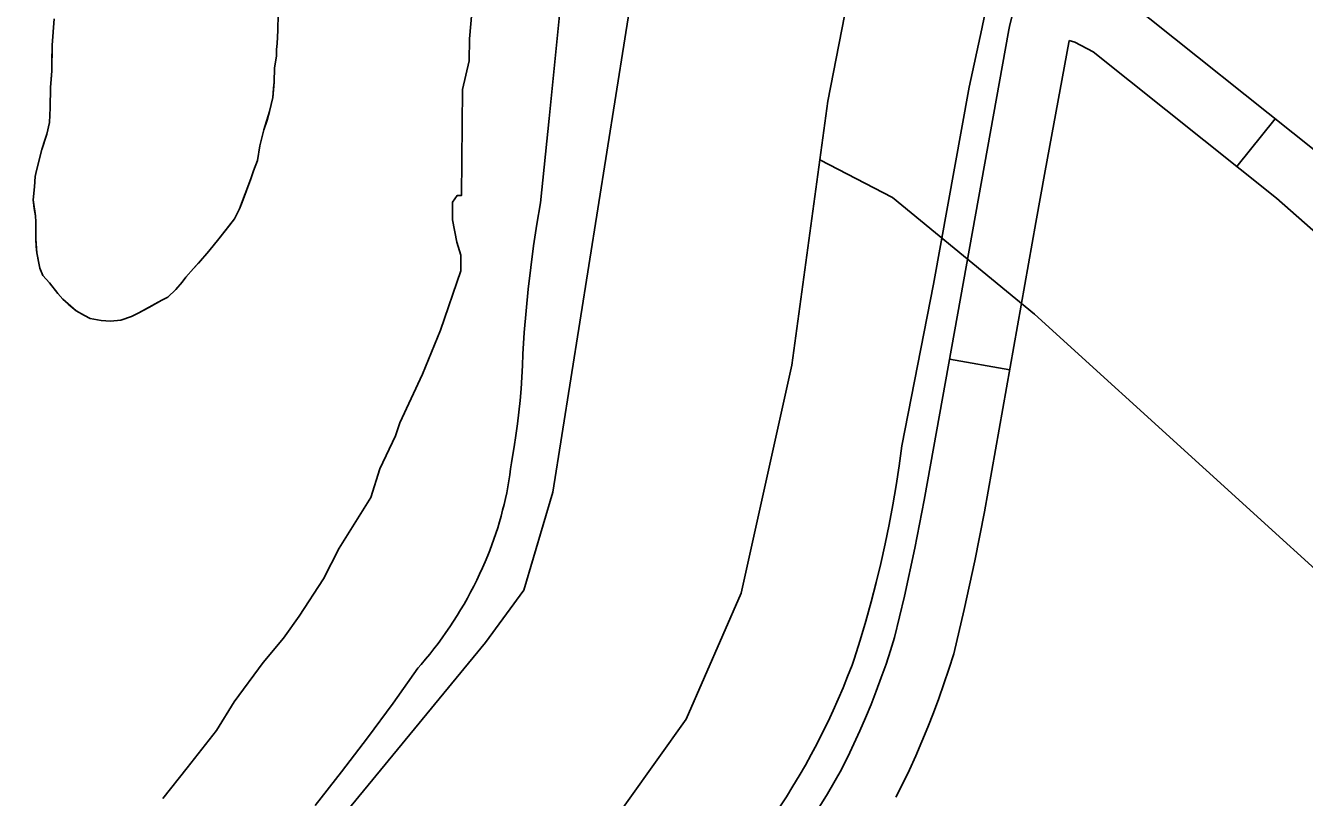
# Model space of a CAD drawing. Extents: x 3161665 to 3199565, y 885729 to 911164.
# Drawn here: x 3192242 to 3192869, y 905376 to 905754 of the extents above; entities that cross this region are included whole.
import ezdxf

# ---------------------------------------------------------------- set-up
doc = ezdxf.new("R2010")
doc.units = 0
for name, color, linetype in [('V-LEVE-TOET', 7, 'Continuous'), ('V-ROAD-CNTR', 7, 'Continuous'), ('V-SITE-VEGE', 7, 'Continuous'), ('V-TOPO-SHOR', 7, 'Continuous')]:
    doc.layers.add(name, color=color, linetype=linetype)

msp = doc.modelspace()

# ---------------------------------------------------------------- linework, layer by layer
at = {"layer": 'V-LEVE-TOET'}
for points in [[(3192724.291000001, 905820.2559999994), (3192718.075000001, 905786.5129999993), (3192711.312000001, 905752.8719999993), (3192705.109000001, 905724.2329999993)], [(3192505.187000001, 905769.4629999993), (3192499.1780000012, 905708.8359999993), (3192494.880000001, 905667.5079999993), (3192494.880000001, 905667.5079999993), (3192493.098000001, 905656.9709999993)], [(3192705.109000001, 905724.2329999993), (3192687.621000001, 905627.5329999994), (3192671.980000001, 905548.2689999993)], [(3192493.098000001, 905656.9709999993), (3192491.503000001, 905646.4069999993), (3192490.087000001, 905635.8149999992), (3192488.8570000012, 905625.2019999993), (3192487.810000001, 905614.5689999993), (3192486.950000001, 905603.9189999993), (3192486.272000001, 905593.2569999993), (3192485.991000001, 905587.7009999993), (3192485.711000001, 905581.9729999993), (3192485.332000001, 905576.2509999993), (3192484.853000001, 905570.5369999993), (3192484.275000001, 905564.8309999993), (3192483.601000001, 905559.1359999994), (3192482.827000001, 905553.4539999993), (3192481.957000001, 905547.7879999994), (3192480.988000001, 905542.1369999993), (3192480.583000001, 905539.9339999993), (3192480.583000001, 905539.9339999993), (3192480.228000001, 905537.0049999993), (3192479.823000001, 905534.0819999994), (3192479.368000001, 905531.1659999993), (3192478.860000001, 905528.2599999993), (3192478.3030000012, 905525.3619999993), (3192477.695000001, 905522.4739999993), (3192477.038000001, 905519.5969999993), (3192476.329000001, 905516.7339999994), (3192475.571000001, 905513.8809999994), (3192474.762000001, 905511.0439999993), (3192473.906000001, 905508.2199999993), (3192472.9990000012, 905505.4119999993), (3192472.044000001, 905502.6209999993), (3192471.041000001, 905499.8479999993), (3192469.990000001, 905497.0909999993), (3192468.981000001, 905494.5699999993), (3192467.7150000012, 905491.5129999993), (3192466.398000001, 905488.4779999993), (3192465.028000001, 905485.4669999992), (3192463.6070000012, 905482.4789999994), (3192462.132000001, 905479.5179999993), (3192460.606000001, 905476.5809999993), (3192459.029000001, 905473.6729999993), (3192457.401000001, 905470.7909999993), (3192455.724000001, 905467.9399999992), (3192453.998000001, 905465.1159999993), (3192452.222000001, 905462.3249999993), (3192450.397000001, 905459.5639999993), (3192448.525000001, 905456.8359999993), (3192446.606000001, 905454.1409999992), (3192444.640000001, 905451.4799999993), (3192442.629000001, 905448.8549999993), (3192440.571000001, 905446.2619999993), (3192438.470000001, 905443.7079999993), (3192436.323000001, 905441.1909999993), (3192434.712000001, 905439.3579999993), (3192434.712000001, 905439.3579999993), (3192422.569000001, 905422.1799999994), (3192410.131000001, 905405.2159999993), (3192397.399000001, 905388.4719999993), (3192384.376000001, 905371.9499999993)], [(3192671.980000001, 905548.2689999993), (3192670.686000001, 905538.6079999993), (3192669.226000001, 905528.9729999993), (3192667.596000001, 905519.3629999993), (3192665.800000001, 905509.7849999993), (3192663.836000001, 905500.2389999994), (3192661.706000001, 905490.7279999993), (3192659.412000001, 905481.2559999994), (3192656.952000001, 905471.8249999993), (3192654.329000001, 905462.4389999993), (3192651.541000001, 905453.0979999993), (3192648.592000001, 905443.8109999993), (3192647.611000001, 905440.8369999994)], [(3192647.611000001, 905440.8369999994), (3192645.453000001, 905435.2169999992), (3192643.196000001, 905429.6379999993), (3192640.843000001, 905424.0989999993), (3192638.393000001, 905418.5999999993), (3192635.850000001, 905413.1459999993), (3192633.210000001, 905407.7369999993), (3192630.476000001, 905402.3749999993), (3192627.649000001, 905397.0609999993), (3192624.731000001, 905391.7979999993), (3192621.721000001, 905386.5849999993), (3192618.620000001, 905381.4269999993), (3192615.429000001, 905376.3229999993), (3192612.152000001, 905371.2749999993), (3192608.785000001, 905366.2859999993), (3192605.332000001, 905361.3559999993), (3192601.796000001, 905356.4859999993), (3192601.730000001, 905356.3979999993)]]:
    msp.add_lwpolyline(points, dxfattribs=at)
at = {"layer": 'V-ROAD-CNTR'}
for p, q in [((3192855.0428669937, 905708.6600796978), (3192836.314676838, 905685.2238920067)), ((3192695.4215777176, 905590.8756077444), (3192724.960178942, 905585.6343256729))]:
    msp.add_line(p, q, dxfattribs=at)
for points in [[(3192976.717009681, 906313.4233454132), (3192858.089246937, 906215.865540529), (3192795.950371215, 906159.4846532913), (3192746.758469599, 906095.865780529), (3192713.023537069, 906040.094892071), (3192687.9315872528, 905974.9430223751), (3192667.269628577, 905879.0032142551), (3192635.819691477, 905717.3895374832), (3192618.1547268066, 905587.8317965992), (3192593.225776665, 905476.0860200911), (3192566.238830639, 905414.3281436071), (3192509.472944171, 905334.496303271)], [(3192761.3249677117, 905776.1787574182), (3192767.8392103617, 905774.4105842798), (3192782.3594101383, 905766.7424614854), (3192874.963580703, 905692.7411546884), (3193009.755625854, 905573.9855072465), (3193240.2761547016, 905378.5702145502)], [(3192642.2942873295, 905389.4285376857), (3192645.4891109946, 905395.8476484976), (3192648.5130686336, 905402.198248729), (3192651.425427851, 905408.6033181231), (3192654.2273196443, 905415.0603963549), (3192656.91470047, 905421.5633372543), (3192659.4898086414, 905428.1124611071), (3192661.947899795, 905434.7040012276), (3192664.2916365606, 905441.3389647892), (3192666.518641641, 905448.0141956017), (3192668.5014273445, 905454.3212476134), (3192673.2839563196, 905474.7133390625), (3192678.37006246, 905498.1341651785), (3192683.0483025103, 905521.6341847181), (3192724.4402055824, 905752.3232762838), (3192724.8060270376, 905753.8697033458), (3192728.9108550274, 905770.6500787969)], [(3192669.1517126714, 905376.0614623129), (3192672.4628890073, 905382.714351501), (3192675.712931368, 905389.5397512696), (3192678.8425721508, 905396.4226818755), (3192681.852680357, 905403.3596036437), (3192684.739299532, 905410.3446627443), (3192687.50619136, 905417.3815388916), (3192690.1481002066, 905424.465998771), (3192692.6663634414, 905431.5950352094), (3192695.0593583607, 905438.7678043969), (3192697.4545726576, 905446.3867523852), (3192702.5480436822, 905468.1046609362), (3192707.7419375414, 905492.02183482), (3192712.521697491, 905516.0318152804), (3192737.760288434, 905657.7726545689), (3192742.298266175, 905683.2332557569), (3192753.8117944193, 905746.1667237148), (3192753.973972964, 905746.8522966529), (3192754.028169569, 905747.0738502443)], [(3192754.028169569, 905747.0738502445), (3192756.7707896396, 905746.3294157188), (3192765.844589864, 905741.5375385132), (3192855.6724192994, 905669.7548453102), (3192990.138374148, 905551.2864927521), (3193266.815498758, 905316.7436450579)], [(3192631.888699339, 905688.5605951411), (3192667.442628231, 905670.0346321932), (3192737.1034889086, 905612.955746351), (3192989.472984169, 905383.388205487)], [(3192630.9463616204, 905370.329851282), (3192635.5976118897, 905377.7134198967), (3192642.401708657, 905389.6401574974)]]:
    msp.add_lwpolyline(points, dxfattribs=at)
at = {"layer": 'V-SITE-VEGE'}
for points in [[(3192256.497000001, 905757.7709999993), (3192255.446000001, 905744.8219999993), (3192255.299000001, 905732.1649999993), (3192254.602000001, 905724.0339999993), (3192254.488000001, 905714.0869999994), (3192254.100000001, 905706.8579999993), (3192252.833000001, 905701.1459999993), (3192250.334000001, 905693.6399999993), (3192247.807000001, 905683.4199999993), (3192247.170000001, 905680.4139999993), (3192246.810000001, 905675.2939999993), (3192246.134000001, 905668.9719999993), (3192247.250000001, 905661.1219999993), (3192247.516000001, 905658.1029999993), (3192247.420000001, 905649.6649999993), (3192247.946000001, 905643.0279999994), (3192249.365000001, 905635.4769999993), (3192250.832000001, 905631.8419999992), (3192254.105000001, 905628.1879999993), (3192258.266000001, 905623.0169999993), (3192260.646000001, 905620.2749999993), (3192267.210000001, 905614.4699999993), (3192271.404000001, 905612.3159999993), (3192274.101000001, 905610.7779999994), (3192279.514000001, 905609.8109999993), (3192284.032000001, 905609.4569999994), (3192289.162000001, 905610.0019999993), (3192294.307000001, 905611.7509999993), (3192297.944000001, 905613.5159999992), (3192309.167000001, 905619.7189999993), (3192312.198000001, 905621.1919999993), (3192316.1610000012, 905625.0649999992), (3192319.217000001, 905628.6469999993), (3192321.054000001, 905631.0369999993), (3192332.352000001, 905643.8669999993), (3192337.243000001, 905649.8409999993), (3192344.892000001, 905659.6989999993), (3192347.358000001, 905664.4949999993), (3192352.953000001, 905679.1999999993), (3192354.205000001, 905683.1029999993), (3192356.070000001, 905688.2069999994), (3192357.359000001, 905695.4259999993), (3192359.257000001, 905703.2389999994), (3192362.073000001, 905712.2499999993), (3192363.660000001, 905719.1639999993), (3192364.350000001, 905726.6929999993), (3192364.4280000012, 905733.6229999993), (3192365.399000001, 905739.3389999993), (3192365.438000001, 905742.6549999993), (3192365.774000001, 905745.6649999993), (3192366.147000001, 905751.9919999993), (3192366.241000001, 905760.1279999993)], [(3192461.196000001, 905760.8639999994), (3192460.008000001, 905747.8749999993), (3192459.922000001, 905737.0449999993), (3192456.560000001, 905722.9919999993), (3192456.140000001, 905671.0079999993), (3192453.975000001, 905671.0239999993), (3192451.782000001, 905667.7899999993), (3192451.712000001, 905659.1289999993), (3192453.791000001, 905648.2809999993), (3192455.904000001, 905641.7639999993), (3192455.843000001, 905634.1819999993), (3192445.861000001, 905605.0209999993), (3192437.020000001, 905583.4309999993), (3192425.9990000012, 905559.6909999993), (3192423.779000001, 905553.2109999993), (3192416.069000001, 905537.0249999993), (3192411.622000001, 905522.9839999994), (3192396.258000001, 905498.1949999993), (3192388.556000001, 905483.0929999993), (3192376.493000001, 905464.7779999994), (3192368.825000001, 905454.0099999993), (3192358.983000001, 905442.1739999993), (3192344.747000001, 905422.7939999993), (3192335.967000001, 905408.7839999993), (3192321.740000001, 905390.4869999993), (3192309.706000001, 905375.4199999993)]]:
    msp.add_lwpolyline(points, dxfattribs=at)
at = {"layer": 'V-TOPO-SHOR'}
for points in [[(3193010.426394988, 906479.6469970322), (3192796.814745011, 906316.6223476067), (3192730.9291473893, 906256.345404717), (3192701.530787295, 906221.7563650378), (3192645.3704231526, 906139.2441593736), (3192612.328013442, 906063.789580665), (3192583.765469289, 906005.207707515), (3192569.3963052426, 905935.9319704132), (3192545.1144048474, 905803.5905882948), (3192500.9640623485, 905525.5697914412), (3192486.641774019, 905477.6192812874), (3192467.9255589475, 905451.8923149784), (3192387.741110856, 905354.3274754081), (3192124.905628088, 905030.5824962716), (3192022.427322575, 904896.6358895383), (3191976.929571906, 904814.1002460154), (3191943.016189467, 904746.6445805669), (3191918.847572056, 904665.8391635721), (3191850.0131136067, 904476.728167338), (3191838.467808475, 904479.41921172), (3191793.25521842, 904526.6120321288), (3191688.6171266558, 904622.8060256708)], [(3192256.497000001, 905757.7709999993), (3192255.444000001, 905744.8219999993), (3192255.348000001, 905736.3839999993), (3192255.299000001, 905732.1649999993), (3192254.948000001, 905727.9479999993), (3192254.602000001, 905724.0319999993), (3192254.488000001, 905714.0869999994), (3192254.102000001, 905706.8579999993), (3192252.833000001, 905701.1459999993), (3192251.895000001, 905698.1419999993), (3192250.334000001, 905693.6399999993), (3192247.807000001, 905683.4199999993), (3192247.170000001, 905680.4139999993), (3192246.810000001, 905675.2939999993), (3192246.134000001, 905668.9719999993), (3192246.689000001, 905664.7449999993), (3192247.250000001, 905661.1219999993), (3192247.516000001, 905658.1029999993), (3192247.467000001, 905653.8839999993), (3192247.420000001, 905649.6649999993), (3192247.680000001, 905646.0439999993), (3192247.946000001, 905643.0279999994), (3192248.800000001, 905638.7989999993), (3192249.365000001, 905635.4769999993), (3192250.832000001, 905631.8419999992), (3192254.105000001, 905628.1879999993), (3192258.266000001, 905623.0169999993), (3192260.646000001, 905620.2749999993), (3192263.331000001, 905617.8329999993), (3192267.210000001, 905614.4729999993), (3192271.404000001, 905612.3159999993), (3192274.101000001, 905610.7779999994), (3192279.514000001, 905609.8109999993), (3192284.032000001, 905609.4569999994), (3192289.162000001, 905610.0019999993), (3192294.307000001, 905611.7509999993), (3192297.944000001, 905613.5179999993), (3192302.798000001, 905616.1739999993), (3192309.167000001, 905619.7189999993), (3192312.198000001, 905621.1919999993), (3192316.1610000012, 905625.0649999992)], [(3192316.1610000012, 905625.0649999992), (3192319.217000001, 905628.6469999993), (3192321.054000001, 905631.0369999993), (3192324.718000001, 905635.2149999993), (3192327.1610000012, 905637.8999999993), (3192332.352000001, 905643.8669999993), (3192337.243000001, 905649.8389999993), (3192342.140000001, 905656.1149999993), (3192344.892000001, 905659.6989999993), (3192347.358000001, 905664.4949999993), (3192348.603000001, 905667.7939999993), (3192352.953000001, 905679.1999999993), (3192354.205000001, 905683.1029999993), (3192356.070000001, 905688.2069999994), (3192357.359000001, 905695.4259999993), (3192359.257000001, 905703.2389999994), (3192360.820000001, 905708.0459999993), (3192362.073000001, 905712.2499999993), (3192363.660000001, 905719.1639999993), (3192364.012000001, 905723.6819999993), (3192364.348000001, 905726.6929999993), (3192364.4280000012, 905733.6229999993), (3192365.399000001, 905739.3389999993), (3192365.438000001, 905742.6549999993), (3192365.774000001, 905745.6649999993), (3192366.147000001, 905751.9919999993), (3192366.181000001, 905755.0039999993)]]:
    msp.add_lwpolyline(points, dxfattribs=at)

doc.saveas('drawing.dxf')
